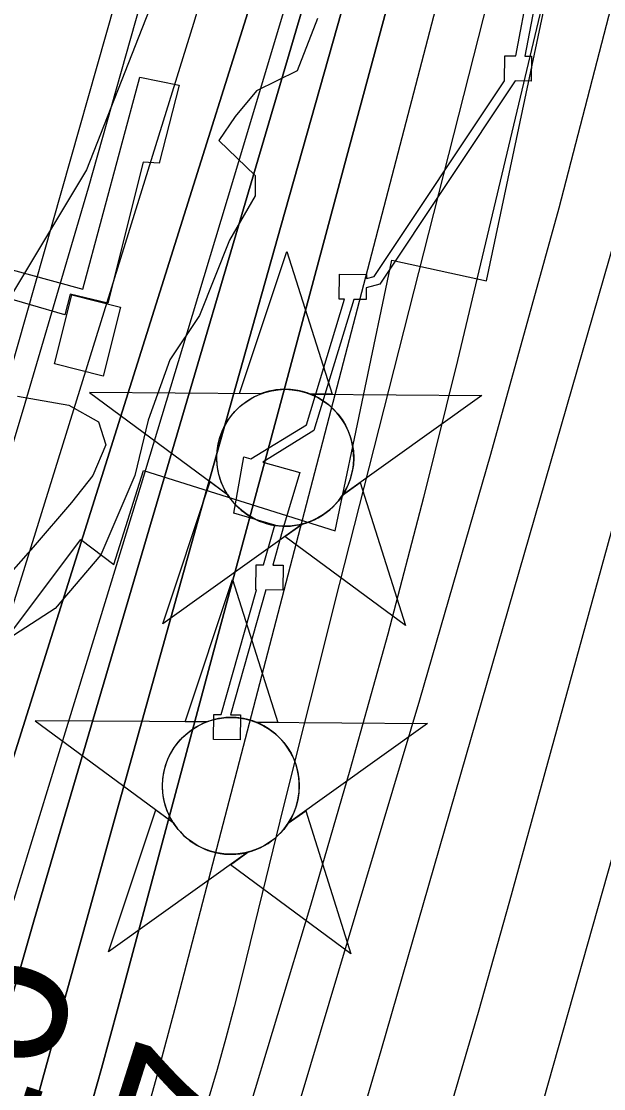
# Model space of a CAD drawing. Extents: x 3683613 to 3738215, y 469626 to 495384.
# Drawn here: x 3701098.4 to 3701358.3, y 477907.7 to 478384 of the extents above; entities that cross this region are included whole.
import ezdxf

# ---------------------------------------------------------------- set-up
doc = ezdxf.new("R2010")
doc.units = 0
for name, color, linetype in [('V-BLDG-OTLN', 7, 'Continuous'), ('V-CHAN-DOCK', 7, 'Continuous'), ('V-CHAN-NAID', 7, 'Continuous'), ('V-RIVR-EDGE', 7, 'Continuous'), ('V-RIVR-RANG', 7, 'Continuous'), ('V-RRAP-FSHR', 7, 'Continuous'), ('V-RRAP-RVMT', 7, 'Continuous'), ('V-SITE-VEGE', 7, 'Continuous'), ('V-TOPO-DPTH', 7, 'Continuous'), ('V-TOPO-MAJR', 7, 'Continuous'), ('V-TOPO-MINR', 7, 'Continuous'), ('V-TOPO-WATR', 7, 'Continuous'), ('V-UTIL-LINE', 7, 'Continuous')]:
    doc.layers.add(name, color=color, linetype=linetype)

msp = doc.modelspace()

# ---------------------------------------------------------------- linework, layer by layer
at = {"layer": 'V-BLDG-OTLN'}
msp.add_lwpolyline([(3701113.1, 478231.11), (3701120.85, 478261.93), (3701142.64, 478256.45), (3701134.88, 478225.63)], close=True, dxfattribs=at)
at = {"layer": 'V-CHAN-DOCK'}
msp.add_lwpolyline([(3701334.67, 478429.16), (3701323.16, 478368.45), (3701326.14, 478368.41), (3701325.99, 478357.3), (3701318.81, 478357.39), (3701258.33, 478266.73), (3701252.35, 478265.03), (3701252.28, 478259.84), (3701246.77, 478259.92), (3701228.99, 478201.34), (3701206.1, 478187.32), (3701222.63, 478182.73), (3701215.29, 478158), (3701210.58, 478141.35), (3701215.22, 478141.28), (3701215.07, 478130.17), (3701207.45, 478130.27), (3701191.72, 478074.6), (3701196.22, 478074.54), (3701196.07, 478063.43), (3701184.07, 478063.58), (3701184.22, 478074.7), (3701187.58, 478074.65), (3701203.31, 478130.33), (3701203.07, 478130.33), (3701203.22, 478141.44), (3701206.44, 478141.4), (3701211.45, 478159.14), (3701193.26, 478164.54), (3701197.69, 478189.65), (3701200.83, 478188.78), (3701225.6, 478203.95), (3701242.61, 478259.97), (3701240.28, 478260), (3701240.42, 478271.11), (3701252.42, 478270.95), (3701252.4, 478269.21), (3701255.82, 478270.17), (3701314.05, 478357.46), (3701313.99, 478357.46), (3701314.14, 478368.57), (3701319.1, 478368.5), (3701330.76, 478429.99)], dxfattribs=at)
at = {"layer": 'V-CHAN-NAID'}
for points in [[(3701205.3, 478217.77), (3701195.72, 478217.84), (3701216.84, 478281.32), (3701237.07, 478217.55), (3701227.48, 478217.61), (3701225.9, 478218.19), (3701223.81, 478218.81), (3701221.77, 478219.26), (3701219.73, 478219.57), (3701218.56, 478219.69), (3701217.03, 478219.77), (3701215.31, 478219.76), (3701213.94, 478219.69), (3701212.03, 478219.49), (3701210.67, 478219.27), (3701208.88, 478218.89), (3701207.35, 478218.47), (3701206.32, 478218.14)], [(3701205.3, 478217.77), (3701128.81, 478218.31), (3701190.38, 478172.91), (3701189.26, 478174.82), (3701188.45, 478176.45), (3701187.63, 478178.42), (3701186.93, 478180.47), (3701186.57, 478181.8), (3701186.21, 478183.42), (3701185.96, 478184.87), (3701185.78, 478186.47), (3701185.67, 478188.2), (3701185.65, 478189.78), (3701185.76, 478191.86), (3701185.94, 478193.47), (3701186.34, 478195.68), (3701186.82, 478197.6), (3701187.42, 478199.49), (3701188.08, 478201.17), (3701188.8, 478202.75), (3701189.62, 478204.29), (3701190.68, 478206.03), (3701191.71, 478207.5), (3701192.71, 478208.77), (3701193.71, 478209.91), (3701195.02, 478211.25), (3701196.07, 478212.21), (3701197.79, 478213.61), (3701199, 478214.48), (3701200.69, 478215.55), (3701202.42, 478216.5), (3701203.86, 478217.18)], [(3701227.48, 478217.61), (3701303.97, 478217.07), (3701241.77, 478172.55), (3701242.68, 478174.04), (3701243.66, 478175.89), (3701244.37, 478177.47), (3701245.11, 478179.43), (3701245.66, 478181.21), (3701246.05, 478182.85), (3701246.42, 478184.86), (3701246.6, 478186.43), (3701246.73, 478188.64), (3701246.7, 478190.7), (3701246.51, 478192.92), (3701246.24, 478194.68), (3701245.75, 478196.91), (3701245.11, 478199.05), (3701244.36, 478201.03), (3701243.71, 478202.48), (3701242.71, 478204.39), (3701241.64, 478206.11), (3701240.43, 478207.82), (3701239.17, 478209.35), (3701237.9, 478210.72), (3701236.26, 478212.25), (3701234.52, 478213.66), (3701232.84, 478214.84), (3701230.95, 478215.97), (3701229.48, 478216.73)], [(3701223.74, 478159.64), (3701161.53, 478115.12), (3701182.66, 478178.6), (3701190.38, 478172.91), (3701191.01, 478171.95), (3701192.4, 478170.09), (3701193.61, 478168.68), (3701195.07, 478167.17), (3701196.46, 478165.92), (3701197.92, 478164.77), (3701199.32, 478163.78), (3701201, 478162.74), (3701202.71, 478161.83), (3701204.5, 478161.02), (3701205.95, 478160.46), (3701207.58, 478159.94), (3701209.8, 478159.37), (3701211.34, 478159.08), (3701213.36, 478158.83), (3701214.9, 478158.72), (3701216.76, 478158.7), (3701218.45, 478158.78), (3701220.16, 478158.96), (3701222.06, 478159.27)], [(3701241.77, 478172.55), (3701249.56, 478178.13), (3701269.79, 478114.35), (3701215.94, 478154.06), (3701223.74, 478159.64), (3701225.4, 478160.12), (3701227.02, 478160.68), (3701229.17, 478161.59), (3701230.91, 478162.48), (3701232.77, 478163.59), (3701234.51, 478164.8), (3701236.07, 478166.05), (3701237.35, 478167.22), (3701238.74, 478168.64), (3701239.94, 478170.04), (3701241.06, 478171.51)], [(3701181.04, 478071.37), (3701171.45, 478071.44), (3701192.57, 478134.92), (3701212.8, 478071.14), (3701203.21, 478071.21), (3701201.63, 478071.79), (3701199.54, 478072.41), (3701197.5, 478072.86), (3701195.46, 478073.17), (3701194.3, 478073.28), (3701192.76, 478073.36), (3701191.04, 478073.36), (3701189.67, 478073.29), (3701187.76, 478073.09), (3701186.4, 478072.87), (3701184.61, 478072.49), (3701183.08, 478072.07), (3701182.05, 478071.74)], [(3701181.04, 478071.37), (3701104.54, 478071.91), (3701166.11, 478026.51), (3701165, 478028.42), (3701164.19, 478030.05), (3701163.36, 478032.02), (3701162.67, 478034.07), (3701162.3, 478035.39), (3701161.94, 478037.02), (3701161.7, 478038.47), (3701161.51, 478040.06), (3701161.4, 478041.8), (3701161.39, 478043.38), (3701161.49, 478045.45), (3701161.68, 478047.07), (3701162.07, 478049.28), (3701162.55, 478051.2), (3701163.15, 478053.09), (3701163.81, 478054.76), (3701164.53, 478056.35), (3701165.35, 478057.89), (3701166.41, 478059.62), (3701167.44, 478061.09), (3701168.44, 478062.36), (3701169.44, 478063.51), (3701170.75, 478064.85), (3701171.8, 478065.81), (3701173.52, 478067.21), (3701174.73, 478068.08), (3701176.42, 478069.15), (3701178.15, 478070.09), (3701179.6, 478070.78)], [(3701203.21, 478071.21), (3701279.7, 478070.67), (3701217.5, 478026.15), (3701218.41, 478027.64), (3701219.39, 478029.48), (3701220.1, 478031.07), (3701220.84, 478033.02), (3701221.39, 478034.81), (3701221.79, 478036.45), (3701222.15, 478038.46), (3701222.33, 478040.03), (3701222.46, 478042.24), (3701222.43, 478044.3), (3701222.24, 478046.52), (3701221.97, 478048.28), (3701221.48, 478050.51), (3701220.84, 478052.65), (3701220.09, 478054.63), (3701219.44, 478056.07), (3701218.44, 478057.99), (3701217.38, 478059.71), (3701216.16, 478061.41), (3701214.9, 478062.95), (3701213.63, 478064.32), (3701212, 478065.85), (3701210.25, 478067.26), (3701208.57, 478068.44), (3701206.68, 478069.57), (3701205.21, 478070.33)], [(3701199.47, 478013.24), (3701137.27, 477968.72), (3701158.39, 478032.2), (3701166.11, 478026.51), (3701166.74, 478025.55), (3701168.13, 478023.69), (3701169.34, 478022.27), (3701170.81, 478020.77), (3701172.2, 478019.52), (3701173.65, 478018.36), (3701175.05, 478017.38), (3701176.73, 478016.34), (3701178.44, 478015.43), (3701180.24, 478014.62), (3701181.68, 478014.06), (3701183.31, 478013.53), (3701185.54, 478012.97), (3701187.07, 478012.68), (3701189.09, 478012.43), (3701190.63, 478012.32), (3701192.49, 478012.3), (3701194.18, 478012.38), (3701195.89, 478012.55), (3701197.79, 478012.86)], [(3701217.5, 478026.15), (3701225.3, 478031.73), (3701245.52, 477967.95), (3701191.67, 478007.66), (3701199.47, 478013.24), (3701201.14, 478013.72), (3701202.75, 478014.28), (3701204.91, 478015.19), (3701206.64, 478016.08), (3701208.51, 478017.19), (3701210.25, 478018.4), (3701211.8, 478019.65), (3701213.08, 478020.81), (3701214.47, 478022.23), (3701215.67, 478023.64), (3701216.79, 478025.11)]]:
    msp.add_lwpolyline(points, close=True, dxfattribs=at)
for centre in [(3701216.19, 478189.24), (3701191.92, 478042.84)]:
    msp.add_circle(centre, 30.54, dxfattribs=at)
at = {"layer": 'V-RIVR-EDGE'}
msp.add_lwpolyline([(3701230.51, 478385.27), (3701221.45, 478361.88), (3701203.41, 478352.92), (3701193.78, 478341.54), (3701186.55, 478330.75), (3701202.72, 478315.11), (3701202.7, 478306.1), (3701191.24, 478286.32), (3701177.95, 478252.73), (3701164.7, 478232.95), (3701155.03, 478205.96), (3701148.96, 478181.37), (3701133.87, 478145.98), (3701113.4, 478122.02), (3701079.12, 478099.89), (3701068.28, 478086.71), (3701051.98, 478048.33), (3701032.69, 478016.56), (3701005.54, 477962), (3700997.69, 477941.61), (3700990.4, 477909.81), (3700973.45, 477849.82)], dxfattribs=at)
at = {"layer": 'V-RRAP-FSHR'}
msp.add_lwpolyline([(3701694.59, 481579.92), (3701501.35, 480450.97), (3701316.12, 479309.46), (3701244.1, 478830.23), (3701209.8, 478527.38), (3701127.47, 478317.72), (3700975.39, 478064.66), (3700849.2, 477767.33), (3700795.13, 477596.8), (3700754.57, 477321.33), (3700601.5, 476916.14), (3700241.01, 476175.45)], dxfattribs=at)
at = {"layer": 'V-RRAP-RVMT'}
for p, q in [((3701306.08, 478268.22), (3701336.61, 478412.85)), ((3701238.4, 478156.69), (3701263.82, 478277.37)), ((3701263.82, 478277.37), (3701306.08, 478268.22)), ((3701139.68, 478141.56), (3701152.83, 478183.5)), ((3701152.83, 478183.5), (3701238.4, 478156.69)), ((3701030.79, 478027.53), (3701124.86, 478152.72)), ((3701124.86, 478152.72), (3701139.68, 478141.56))]:
    msp.add_line(p, q, dxfattribs=at)
at = {"layer": 'V-SITE-VEGE'}
msp.add_lwpolyline([(3701096.7, 478216.75), (3701119.59, 478212.7), (3701132.74, 478205.27), (3701136.13, 478194.97), (3701130.33, 478181.3), (3701120.7, 478169.22), (3701103.56, 478149.42), (3701088.02, 478131.82)], dxfattribs=at)
at = {"layer": 'V-TOPO-DPTH'}
for points in [[(3700908.63, 477306.16), (3700923.65, 477351.66), (3700937.75, 477397.45), (3700951.24, 477443.43), (3701070.14, 477864.2), (3701075.75, 477884.02), (3701081.38, 477903.84), (3701087.03, 477923.65), (3701092.68, 477943.45), (3701098.38, 477963.25), (3701104.1, 477983.03), (3701109.87, 478002.81), (3701115.67, 478022.57), (3701349.88, 478817.4)], [(3701349.88, 478817.4), (3701115.67, 478022.57), (3701109.87, 478002.81), (3701104.1, 477983.03), (3701098.38, 477963.25), (3701092.68, 477943.45), (3701087.03, 477923.65), (3701081.38, 477903.84), (3701075.75, 477884.02), (3701070.14, 477864.2), (3700951.24, 477443.43), (3700937.75, 477397.45), (3700923.65, 477351.66), (3700908.63, 477306.16)], [(3700926.05, 477319.36), (3700952.78, 477395.89), (3700978.52, 477472.74), (3701002.76, 477550.08), (3701025.99, 477627.74), (3701094.63, 477865.48), (3701099.11, 477881.1), (3701103.56, 477896.73), (3701107.96, 477912.37), (3701112.33, 477928.02), (3701140.31, 478028.88), (3701158.7, 478094.95), (3701177.15, 478161.01), (3701195.69, 478227.04), (3701214.31, 478293.05), (3701358.25, 478802.11)], [(3700926.05, 477319.36), (3700952.78, 477395.89), (3700978.52, 477472.74), (3701002.76, 477550.08), (3701025.99, 477627.74), (3701094.63, 477865.48), (3701099.11, 477881.1), (3701103.56, 477896.73), (3701107.96, 477912.37), (3701112.33, 477928.02), (3701140.31, 478028.88), (3701158.7, 478094.95), (3701177.15, 478161.01), (3701195.69, 478227.04), (3701214.31, 478293.05), (3701358.25, 478802.11)], [(3701314.05, 478752), (3701057.2, 477936.52), (3701053.68, 477925.18), (3701050.21, 477913.82), (3701046.83, 477902.43), (3701043.52, 477891.03), (3701028.95, 477840.23), (3701018.64, 477803.35), (3701008.65, 477766.39), (3700999.15, 477729.3), (3700989.96, 477692.12), (3700966.59, 477594.78), (3700952.1, 477535.6), (3700937.27, 477476.51), (3700921.91, 477417.56), (3700906.21, 477358.69), (3700883.56, 477275.29)], [(3700883.56, 477275.29), (3700906.21, 477358.69), (3700921.91, 477417.56), (3700937.27, 477476.51), (3700952.1, 477535.6), (3700966.59, 477594.78), (3700989.96, 477692.12), (3700999.15, 477729.3), (3701008.65, 477766.39), (3701018.64, 477803.35), (3701028.95, 477840.23), (3701043.52, 477891.03), (3701046.83, 477902.43), (3701050.21, 477913.82), (3701053.68, 477925.18), (3701057.2, 477936.52), (3701314.05, 478752)], [(3701273, 478432.35), (3701243.72, 478323.75), (3701214.47, 478215.14), (3701185.24, 478106.53), (3701141.56, 477944.16), (3701134.08, 477916.75), (3701126.46, 477889.39), (3701118.63, 477862.08), (3701110.67, 477834.81), (3701084.74, 477747.29), (3701063.06, 477676.51), (3701040.51, 477606.02), (3701016.66, 477535.95), (3700991.94, 477466.18), (3700894.83, 477199.96)], [(3700894.83, 477199.96), (3700991.94, 477466.18), (3701016.66, 477535.95), (3701040.51, 477606.02), (3701063.06, 477676.51), (3701084.74, 477747.29), (3701110.67, 477834.81), (3701118.63, 477862.08), (3701126.46, 477889.39), (3701134.08, 477916.75), (3701141.56, 477944.16), (3701185.24, 478106.53), (3701214.47, 478215.14), (3701243.72, 478323.75), (3701273, 478432.35)], [(3701155.44, 478405.91), (3701128.21, 478309.52), (3701099.95, 478213.42), (3701071.01, 478117.52), (3701030.8, 477986.85), (3701021.5, 477956.42), (3701012.29, 477925.96), (3701003.19, 477895.47), (3700994.18, 477864.95), (3700939.37, 477677.94), (3700915.45, 477597.41), (3700898.67, 477523.7), (3700873.06, 477433.11), (3700856.53, 477354.93), (3700834.16, 477250.01)]]:
    msp.add_lwpolyline(points, dxfattribs=at)
at = {"layer": 'V-TOPO-MAJR'}
for points in [[(3701451.96, 478484.09), (3701316.22, 477991.44), (3701309.27, 477966.54), (3701302.23, 477941.67), (3701295.03, 477916.84), (3701287.73, 477892.04), (3701275.92, 477852.37), (3701274.43, 477847.43), (3701272.91, 477842.51), (3701271.35, 477837.59), (3701269.77, 477832.69), (3701032.18, 477107.66)], [(3701283.23, 478389.57), (3701261.14, 478304.68), (3701167.3, 477945.09), (3701158.82, 477913.41), (3701150.09, 477881.81), (3701140.97, 477850.31), (3701131.59, 477818.89), (3701121.75, 477787.61), (3701111.54, 477756.46), (3701100.8, 477725.49), (3701089.69, 477694.64), (3700909.04, 477206.38)]]:
    msp.add_lwpolyline(points, dxfattribs=at)
at = {"layer": 'V-TOPO-MINR'}
for points in [[(3699911.11, 475180.76), (3700010.1, 475360.97), (3700100.2, 475592.82), (3700210.99, 475886.78), (3700368.07, 476293.12), (3700511.5, 476644.57), (3700757.77, 477156.64), (3700794.78, 477247.49), (3700948.56, 477732.31), (3701076.73, 478169.24), (3701195.6, 478587.03), (3701259.56, 478816.2), (3701288.85, 478956.93), (3701418.93, 479638.97), (3701445.84, 479779.67), (3701508.42, 480127.8), (3701565.46, 480542.49), (3701591.63, 480747.43), (3701650.02, 481045.54)], [(3701346.17, 478824.32), (3701192.59, 478312.38), (3701172.25, 478244.87), (3701151.81, 478177.4), (3701131.2, 478109.97), (3701110.5, 478042.57), (3701070.09, 477911.61), (3701069.51, 477909.72), (3701068.94, 477907.82), (3701068.38, 477905.92), (3701067.83, 477904.02), (3701065.4, 477895.56), (3701063.67, 477889.41), (3701061.96, 477883.26), (3701060.3, 477877.1), (3701058.68, 477870.93), (3701053.32, 477850.28), (3701048.99, 477833.79), (3701044.61, 477817.32), (3701040.13, 477800.87), (3701035.6, 477784.43), (3700916.58, 477357.46), (3700907.54, 477326.27)], [(3701349.88, 478817.4), (3701115.67, 478022.57), (3701109.87, 478002.81), (3701104.1, 477983.03), (3701098.38, 477963.25), (3701092.68, 477943.45), (3701087.03, 477923.65), (3701081.38, 477903.84), (3701075.75, 477884.02), (3701070.14, 477864.2), (3700951.24, 477443.43), (3700937.75, 477397.45), (3700923.65, 477351.66), (3700908.63, 477306.16)], [(3701358.25, 478802.11), (3701214.31, 478293.05), (3701195.69, 478227.04), (3701177.15, 478161.01), (3701158.7, 478094.95), (3701140.31, 478028.88), (3701112.33, 477928.02), (3701107.96, 477912.37), (3701103.56, 477896.73), (3701099.11, 477881.1), (3701094.63, 477865.48), (3701025.99, 477627.74), (3701002.76, 477550.08), (3700978.52, 477472.74), (3700952.78, 477395.89), (3700926.05, 477319.36)], [(3701314.05, 478752), (3701057.2, 477936.52), (3701053.68, 477925.18), (3701050.21, 477913.82), (3701046.83, 477902.43), (3701043.52, 477891.03), (3701028.95, 477840.23), (3701018.64, 477803.35), (3701008.65, 477766.39), (3700999.15, 477729.3), (3700989.96, 477692.12), (3700966.59, 477594.78), (3700952.1, 477535.6), (3700937.27, 477476.51), (3700921.91, 477417.56), (3700906.21, 477358.69), (3700883.56, 477275.29)], [(3701364.28, 478532.15), (3701293, 478232.71), (3701277.86, 478171.55), (3701262, 478110.58), (3701245.05, 478049.9), (3701227.38, 477989.42), (3701197.95, 477891.9), (3701194.36, 477880.35), (3701190.65, 477868.85), (3701186.77, 477857.4), (3701182.76, 477845.99), (3701031.86, 477426.97), (3701014.64, 477380.07), (3700997.01, 477333.33), (3700978.79, 477286.82)], [(3701337.87, 478516.61), (3701238.06, 478123.88), (3701229.91, 478091.62), (3701221.81, 478059.35), (3701213.81, 478027.06), (3701205.86, 477994.75), (3701196.96, 477958.37), (3701193.39, 477944.27), (3701189.67, 477930.21), (3701185.73, 477916.22), (3701181.64, 477902.26), (3701174.85, 477879.76), (3701174.03, 477877.1), (3701173.18, 477874.44), (3701172.29, 477871.79), (3701171.38, 477869.15), (3701147.04, 477800.01), (3701133.8, 477762.86), (3701120.37, 477725.78), (3701106.65, 477688.81), (3701092.75, 477651.9), (3700925.74, 477213.61)], [(3701488.23, 478469.6), (3701459.52, 478362.83), (3701430.48, 478256.14), (3701400.96, 478149.59), (3701371.13, 478043.12), (3701324.63, 477878.63), (3701317.78, 477854.48), (3701310.92, 477830.33), (3701304.02, 477806.2), (3701297.1, 477782.07), (3701265.9, 477673.54), (3701243.62, 477595.09), (3701221.68, 477516.53), (3701200.26, 477437.84), (3701179.18, 477359.05), (3701111.23, 477101.65)], [(3701198.21, 478459.1), (3701175.26, 478383.02), (3701044.09, 477961.6), (3701037.68, 477940.74), (3701031.36, 477919.86), (3701025.19, 477898.93), (3701019.11, 477877.97), (3700992.46, 477784.92), (3700973.75, 477717.26), (3700955.85, 477649.4), (3700939.18, 477581.22), (3700923.32, 477512.84), (3700862.54, 477239.56)], [(3701408.05, 478443.38), (3701389.1, 478375.98), (3701258.89, 477924.65), (3701248.47, 477889.16), (3701237.81, 477853.74), (3701226.81, 477818.42), (3701215.58, 477783.18), (3701204.96, 477750.38), (3701188.04, 477698.86), (3701170.83, 477647.43), (3701153.21, 477596.15), (3701135.31, 477544.96), (3701003.42, 477172.71)], [(3701273, 478432.35), (3701243.72, 478323.75), (3701214.47, 478215.14), (3701185.24, 478106.53), (3701141.56, 477944.16), (3701134.08, 477916.75), (3701126.46, 477889.39), (3701118.63, 477862.08), (3701110.67, 477834.81), (3701084.74, 477747.29), (3701063.06, 477676.51), (3701040.51, 477606.02), (3701016.66, 477535.95), (3700991.94, 477466.18), (3700894.83, 477199.96)], [(3701366.81, 478411.02), (3701338.3, 478300.58), (3701307.86, 478190.65), (3701276.14, 478081.06), (3701223.64, 477905.5), (3701217.04, 477884), (3701210.23, 477862.58), (3701203.11, 477841.26), (3701195.77, 477820), (3701045.42, 477394.29), (3701030.13, 477351.32), (3701014.72, 477308.39)]]:
    msp.add_lwpolyline(points, dxfattribs=at)
at = {"layer": 'V-TOPO-WATR'}
msp.add_lwpolyline([(3701155.44, 478405.91), (3701128.21, 478309.52), (3701099.95, 478213.42), (3701071.01, 478117.52), (3701030.8, 477986.85), (3701021.5, 477956.42), (3701012.29, 477925.96), (3701003.19, 477895.47), (3700994.18, 477864.95), (3700939.37, 477677.94), (3700915.45, 477597.41), (3700898.67, 477523.7), (3700873.06, 477433.11), (3700856.53, 477354.93), (3700834.16, 477250.01)], dxfattribs=at)
at = {"layer": 'V-UTIL-LINE'}
msp.add_lwpolyline([(3700950.59, 478308.92), (3700972.93, 478303.71), (3700974, 478305.92), (3701125.74, 478264.46), (3701151.18, 478359.09), (3701168.82, 478355.47), (3701159.93, 478320.72), (3701152.77, 478321.17), (3701136.99, 478258.26), (3701120.2, 478262.3), (3701117.82, 478253.01), (3700949.03, 478302.02)], dxfattribs=at)

# ---------------------------------------------------------------- texts
at = {"layer": 'V-RIVR-RANG'}
for s, rotation, p in [('-16', 72.0983, (3701084.7, 477834.82)), ('-57', 72.3865, (3701175.51, 477789.3))]:
    msp.add_text(s, height=67, rotation=rotation, dxfattribs=at).set_placement(p)

doc.saveas('drawing.dxf')
